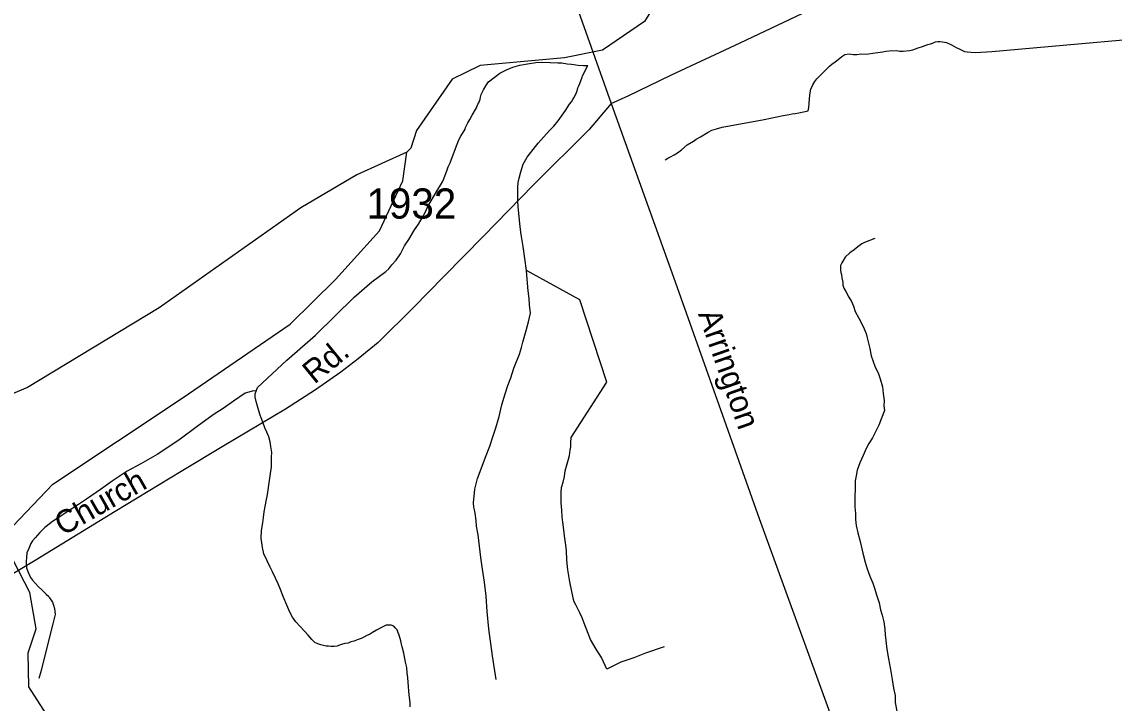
# Model space of a CAD drawing. Extents: x 2260773 to 2342389, y 552869 to 618546.
# Drawn here: x 2306702 to 2311230, y 566097 to 568921 of the extents above; entities that cross this region are included whole.
import ezdxf

# ---------------------------------------------------------------- set-up
doc = ezdxf.new("R2010")
doc.units = 0
for name, color, linetype in [('Exist Hydrographic Creek Single Shore', 7, 'Continuous'), ('Exist Hydrographic Misc Water Feature', 7, 'Continuous'), ('Exist Road Non-System Type 51', 7, 'Continuous'), ('Exist Road Secondary Type 51 Attributed', 7, 'Continuous'), ('Exist Road Secondary Type 51 Label', 7, 'Continuous'), ('Exist Road Secondary Type 51 Number Label', 7, 'Continuous')]:
    doc.layers.add(name, color=color, linetype=linetype)

msp = doc.modelspace()

# ---------------------------------------------------------------- linework, layer by layer
at = {"layer": 'Exist Hydrographic Creek Single Shore'}
for points in [[(2311668.2, 568667.6), (2311141.2, 569643.8), (2311057.1, 569715.9), (2311007.3, 569707.4), (2310907.2, 569683.6), (2310816.2, 569607.8), (2310709.2, 569564.1), (2310600.3, 569569.5), (2310358.3, 569651.7), (2310075.1, 569614), (2309967.3, 569547.3), (2309919.3, 569420.6), (2309862.3, 569329.7), (2309754.2, 569285.9), (2309496.3, 569232.9), (2309430.3, 569158), (2309283.2, 568922.4), (2309109.1, 568803.8), (2308951.3, 568771.2), (2308602.3, 568740.6), (2308486.2, 568683.5), (2308338.1, 568470.8), (2308314.2, 568397.6), (2308298.2, 568380.5)], [(2310237.5, 568023.2), (2310195.7, 568006.8), (2310184, 568000.5), (2310168, 567988.3), (2310152, 567976.5), (2310134.2, 567964.2), (2310114.7, 567946), (2310104.7, 567929.7), (2310101, 567921.7), (2310095, 567911.7), (2310095, 567899.9), (2310095, 567891.8), (2310097.3, 567881.7), (2310099.3, 567873.8), (2310101.2, 567859.7), (2310103.4, 567848), (2310105.5, 567840), (2310105.5, 567829.8), (2310110, 567817.8), (2310117.8, 567804), (2310130.5, 567780.2), (2310140.8, 567762.5), (2310148.8, 567742.2), (2310157, 567720.3), (2310171.1, 567692.6), (2310181.8, 567674.8), (2310193.7, 567649.1), (2310201.7, 567628.8), (2310206, 567611.1), (2310212.1, 567589.1), (2310216.6, 567567.4), (2310222.6, 567537.3), (2310229.1, 567517.2), (2310239.4, 567489.3), (2310251.5, 567465.6), (2310259.9, 567441.6), (2310269.9, 567408.1), (2310272.6, 567380.1), (2310276.7, 567351.9), (2310275.3, 567329.8), (2310277.5, 567310), (2310265.2, 567277.8), (2310254, 567249.9), (2310240.2, 567221.5), (2310228.5, 567197.3), (2310212.7, 567173.4), (2310201.3, 567153.2), (2310188.9, 567123), (2310175.8, 567092.9), (2310164.1, 567063.1), (2310160, 567038.9), (2310156.8, 567018.8), (2310156.8, 566992.8), (2310157, 566979), (2310154.7, 566961.1), (2310155.5, 566937.1), (2310155.3, 566911.1), (2310158, 566883.1), (2310158.2, 566858.8), (2310160.2, 566832.9), (2310166.8, 566803.2), (2310177.3, 566767.1), (2310187.7, 566719.3), (2310198, 566681.7), (2310206, 566653.7), (2310216.8, 566623.7), (2310228.9, 566593.9), (2310236.9, 566574), (2310245.7, 566541.9), (2310255.6, 566512.4), (2310261.9, 566484.3), (2310268.1, 566462.3), (2310274.7, 566434.5), (2310279, 566404.3), (2310281.2, 566380.4), (2310288, 566320.6), (2310293.9, 566280.8), (2310303, 566236.8), (2310309.5, 566194.9), (2310315.5, 566159.1), (2310321.8, 566129), (2310322, 566099.3), (2310332.9, 566041.4)]]:
    msp.add_lwpolyline(points, dxfattribs=at)
at = {"layer": 'Exist Hydrographic Misc Water Feature'}
for points in [[(2308298.2, 568380.5), (2308090.2, 568286.9), (2307859.1, 568149.5), (2307272.1, 567735.3), (2306726.2, 567404.8), (2306419.1, 567277.6), (2305978.2, 567213.8), (2305645.2, 567210.2), (2304512.1, 567272.7), (2304311.1, 567353.2), (2304126.2, 567470.5), (2303756.1, 567816.5), (2303621.1, 567988.2), (2303020.1, 568889.4), (2302952, 569037.6), (2302435.1, 569833.7)], [(2309368.3, 568349.5), (2309380.4, 568355.8), (2309390.5, 568362), (2309406.3, 568370.2), (2309420.2, 568378.2), (2309436, 568390.5), (2309459.8, 568410.8), (2309485.8, 568426.8), (2309497.3, 568435.1), (2309515.6, 568445), (2309547.1, 568463.3), (2309562.9, 568471.9), (2309581, 568477.7), (2309605, 568484.2), (2309778.6, 568516.1), (2309858.4, 568532.9), (2309882.4, 568536.9), (2309895.9, 568539.4), (2309908.2, 568541.2), (2309922.2, 568543.6), (2309961.8, 568552.2), (2309964.2, 568566), (2309965.4, 568582.1), (2309968.9, 568618), (2309973, 568642.1), (2309981, 568660), (2309989, 568674.2), (2309997, 568684.3), (2310010.6, 568696.5), (2310024.3, 568710.7), (2310036.2, 568722.7), (2310049.9, 568736.8), (2310059.8, 568745.1), (2310073.9, 568755.1), (2310085.6, 568765.1), (2310101.4, 568777.3), (2310113.3, 568785.7), (2310131.5, 568787.8), (2310149.6, 568785.9), (2310163.5, 568785.8), (2310181.8, 568788.3), (2310201.5, 568786.6), (2310239, 568792.7), (2310271.2, 568797.2), (2310283.5, 568799.4), (2310297, 568801.4), (2310327.2, 568801.7), (2310341.5, 568800), (2310355.5, 568799.9), (2310381.3, 568802.5), (2310394.8, 568804.5), (2310417, 568812.5), (2310435, 568818.7), (2310457, 568827.2), (2310468.6, 568829.1), (2310476.6, 568833.2), (2310488.7, 568837.4), (2310498.8, 568839.5), (2310507, 568839.5), (2310518.5, 568837.8), (2310534.9, 568835.8), (2310555, 568826.2), (2310575.1, 568814.3), (2310586.8, 568808.5), (2310608.9, 568798.6), (2310621, 568796.8), (2310636.8, 568795.3), (2310655.2, 568793.3), (2310722.7, 568798.1), (2311625.5, 568877.6)], [(2308539.9, 568476.7), (2308541.8, 568482.9), (2308551.4, 568502.9), (2308559.4, 568516.7), (2308569, 568534.7), (2308586.5, 568565), (2308592.2, 568579.1), (2308596.7, 568585.3), (2308602.3, 568601.1), (2308604.1, 568609.4), (2308606.2, 568619.2), (2308615.8, 568639.2), (2308625.8, 568655.6), (2308637.3, 568671.7), (2308683, 568708.2), (2308710.7, 568722.3), (2308736.8, 568732.6), (2308766.7, 568741), (2308798.7, 568747.1), (2308832.5, 568751.8), (2308862.3, 568754.2), (2308892.2, 568752.5), (2308924.2, 568750.6), (2308940.4, 568751), (2308962.7, 568747.2), (2308980.4, 568745.3), (2309008.7, 568741.5), (2309030.4, 568739.8), (2309048.2, 568740)], [(2308793.8, 567889.8), (2308787, 567939.5), (2308780.7, 567989.5), (2308772.2, 568039.4), (2308767.7, 568071.3), (2308758.9, 568155.4), (2308758.5, 568179.4), (2308758.7, 568205.3), (2308758.5, 568227.3), (2308758.1, 568235), (2308759.7, 568255), (2308763.6, 568273.1), (2308771.2, 568299.1), (2308780.9, 568331.3), (2308796.6, 568359.4), (2308832.1, 568403.9), (2308842.2, 568417.8), (2308889.5, 568470.3), (2308907, 568488.8), (2308925.2, 568510.7), (2308956.4, 568553.1), (2308972.2, 568579.1), (2308980.2, 568589.2), (2308985.7, 568599.3), (2308990.2, 568605.6), (2308998, 568621.4), (2309003.7, 568635.6), (2309007.4, 568647.6), (2309011.7, 568655.5), (2309015.4, 568665.8), (2309025.1, 568692), (2309026.7, 568697.8), (2309048.2, 568740)], [(2307674, 567390.1), (2307679.5, 567405.9), (2307800.3, 567519.1), (2307919.2, 567622.5), (2308079.2, 567780), (2308152.6, 567842.8), (2308210.4, 567885.6), (2308223.7, 567897.7), (2308236.2, 567913.7), (2308253.7, 567933.8), (2308271.5, 567959.9), (2308288.7, 567992.2), (2308306.8, 568018.3), (2308329.9, 568058.6), (2308345.9, 568082.9), (2308361.7, 568108.9), (2308373.6, 568131.1), (2308385.3, 568155.3), (2308399, 568179.2), (2308408.5, 568195.6), (2308426.7, 568225.7), (2308438.2, 568243.8), (2308446, 568257.7), (2308452, 568269.8), (2308457.5, 568285.9), (2308463.6, 568304.1), (2308469.2, 568319.8), (2308477.4, 568336), (2308500.1, 568396.3), (2308514.3, 568432.3), (2308521.7, 568446.6), (2308539.9, 568476.7)], [(2306875.1, 565940.7), (2306731.2, 566164.6), (2306729.1, 566305.7), (2306761.1, 566405.4), (2306735.3, 566555.3), (2306667.2, 566687.1), (2306665.1, 566831.4), (2306830.2, 567005.4), (2307367.2, 567361.8), (2307814.2, 567668.6), (2308003.1, 567853.4), (2308184.2, 568054.4), (2308282.2, 568261.8), (2308298.2, 568380.5)], [(2308668.1, 566195.4), (2308652.9, 566293), (2308637.9, 566404.8), (2308631.2, 566476.7), (2308626.7, 566540.7), (2308619.7, 566598.5), (2308611.1, 566652.5), (2308604.7, 566700.5), (2308593.4, 566794.3), (2308587.1, 566830.1), (2308585.2, 566853.9), (2308580.9, 566884.1), (2308578.5, 566897.9), (2308576.2, 566910), (2308574.2, 566927.7), (2308579.7, 566984.1), (2308591.2, 567028.2), (2308606.8, 567068), (2308624.2, 567116.4), (2308641.6, 567162.5), (2308655.2, 567200.6), (2308667.1, 567238.6), (2308680.2, 567284.8), (2308691.7, 567333), (2308705.4, 567379.2), (2308716.9, 567413.2), (2308728.8, 567445.4), (2308742.1, 567485.6), (2308765.5, 567543.7), (2308773.1, 567571.8), (2308778.8, 567593.6), (2308792.3, 567641.8), (2308798.3, 567662), (2308801.8, 567678.1), (2308810, 567713.8), (2308807.1, 567747.9), (2308805.1, 567773.7), (2308800.5, 567806), (2308796.2, 567853.8), (2308793.8, 567889.8)], [(2309364.2, 566330.7), (2309286.7, 566303.8), (2309238.5, 566285.5), (2309185, 566266.9), (2309127.4, 566238.2), (2309105.2, 566286.1), (2309082.3, 566321.6), (2309059.9, 566361.5), (2309033.5, 566429.2), (2309025.3, 566451), (2309014.8, 566470.9), (2309006.8, 566488.7), (2308998.4, 566504.6), (2308992.3, 566516.8), (2308988.6, 566526.8), (2308974, 566600.3), (2308964.8, 566650.4), (2308960.9, 566690.3), (2308960.3, 566730.1), (2308955.8, 566762), (2308951.7, 566790.2), (2308949, 566816.1), (2308945.1, 566848), (2308942.6, 566869.8), (2308940.6, 566897.7), (2308937.9, 566927.7), (2308937.9, 566948), (2308937.7, 566969.9), (2308939.2, 566991.6), (2308945.5, 567013.8), (2308951.3, 567036), (2308954.7, 567059.8), (2308960.3, 567080), (2308968.3, 567108), (2308972, 567124.1), (2308975.7, 567146.3), (2308977.5, 567160.2), (2308977.5, 567178.1), (2308979.1, 567198.1), (2309127, 567427.7), (2309014.8, 567768.1), (2308793.8, 567889.8)], [(2307674, 567390.1), (2307661.9, 567391.9), (2307627.8, 567381.6), (2307580.3, 567349), (2307536.6, 567318.7), (2307494.8, 567292.2), (2307429.4, 567243.2), (2307358, 567190.7), (2307316.4, 567162.1), (2307263.1, 567127.6), (2307195.4, 567089.1), (2307139.6, 567058.5), (2307076.5, 567017.8), (2307028.5, 566983.2), (2306970.9, 566942.8), (2306937.4, 566920.3), (2306885.6, 566887.9), (2306860.1, 566869.5), (2306838.2, 566855.4), (2306824, 566845.3), (2306808.1, 566833.1), (2306798.2, 566824.9), (2306782.2, 566810.6), (2306776.5, 566804.6), (2306757.2, 566782.4), (2306747.1, 566770.5), (2306739.2, 566758.3), (2306731.6, 566738.4), (2306723.4, 566720.1), (2306721.7, 566700.1), (2306719.9, 566686.2), (2306719.9, 566674), (2306722.1, 566658.3), (2306726.6, 566642.2), (2306732.2, 566630.4), (2306738.7, 566618.5), (2306746.5, 566606.4), (2306758.6, 566592.7), (2306770.9, 566578.7), (2306785.1, 566566.9), (2306803.3, 566549.2), (2306813.6, 566539.1), (2306817.7, 566533.2), (2306829.6, 566515.2), (2306833.5, 566503.2), (2306838, 566489.6), (2306840.4, 566465.3), (2306830.8, 566425.4), (2306803.7, 566317.1), (2306782.6, 566233.1), (2306773, 566198.9)], [(2308311.7, 566081.6), (2308311.3, 566099.5), (2308309.4, 566121.3), (2308307, 566145.6), (2308304.7, 566167.4), (2308304.3, 566183.3), (2308302.3, 566203.4), (2308300, 566221.2), (2308297.8, 566245.1), (2308293.2, 566267.3), (2308285, 566305), (2308278.9, 566331), (2308276.6, 566341.1), (2308272.7, 566355.1), (2308266.4, 566378.8), (2308262.1, 566388.7), (2308258.2, 566400.7), (2308250.2, 566408.8), (2308244.2, 566416.5), (2308233.8, 566420.5), (2308212, 566420.2), (2308190.1, 566410.1), (2308172.1, 566399.8), (2308156.5, 566389.6), (2308142.7, 566381.6), (2308132.3, 566377.4), (2308120.2, 566371.2), (2308108.5, 566365.2), (2308092.7, 566359.1), (2308080.4, 566354.8), (2308066.7, 566350.8), (2308055, 566346.5), (2308041, 566344.6), (2308027.1, 566340.2), (2308015, 566336.3), (2308009, 566334), (2307996.7, 566332.2), (2307983.2, 566331.8), (2307973, 566333.8), (2307963.1, 566333.6), (2307952.7, 566335.6), (2307941, 566339.3), (2307928.9, 566343.2), (2307916.8, 566349.1), (2307904.7, 566361), (2307888.5, 566378.9), (2307872.5, 566396.7), (2307856.3, 566414.5), (2307837.8, 566434.3), (2307823.7, 566453.9), (2307813.4, 566474.1), (2307800.9, 566504), (2307784.9, 566539.7), (2307774.7, 566567.6), (2307764.6, 566591.4), (2307754.2, 566615.2), (2307741.9, 566641), (2307731.4, 566660.8), (2307719.7, 566687), (2307705.2, 566716.7), (2307700.4, 566742.5), (2307694.5, 566780.4), (2307695.9, 566812.6), (2307701.7, 566844.5), (2307703.7, 566866.6), (2307707.2, 566890.7), (2307710.9, 566912.5), (2307716.8, 566940.8), (2307720.5, 566962.6), (2307724.4, 566990.8), (2307731.4, 567038.8), (2307736.9, 567076.9), (2307737.1, 567100.8), (2307736.7, 567116.6), (2307738.4, 567136.7), (2307734.3, 567160.8), (2307732.2, 567180.6), (2307725.7, 567200.6), (2307717.5, 567220.5), (2307709.5, 567238.3), (2307701.1, 567262.3), (2307694.7, 567280.3), (2307690.8, 567290.2), (2307684.4, 567308.2), (2307676.2, 567338.3), (2307674.2, 567347.9), (2307669.9, 567366), (2307670.1, 567379.7), (2307674, 567390.1)]]:
    msp.add_lwpolyline(points, dxfattribs=at)
at = {"layer": 'Exist Road Non-System Type 51'}
msp.add_lwpolyline([(2309145.1, 568582.9), (2309215.4, 568614.7), (2309392.6, 568700.4), (2309679.1, 568833.3), (2310015.8, 568992.9), (2310263.9, 569105.2), (2310370.3, 569137.7), (2310444.1, 569170.2), (2310577, 569226.4), (2310695.2, 569291.4), (2310801.5, 569350.5), (2310866.5, 569397.8), (2310916.7, 569439.2), (2310943.3, 569468.7)], dxfattribs=at)
at = {"layer": 'Exist Road Secondary Type 51 Attributed'}
for points in [[(2308561.8, 570519.5), (2308525.5, 570454.8), (2308508.7, 570376.8), (2308555.4, 570210.9), (2308760.5, 569665.8), (2309145.1, 568582.9)], [(2309145.1, 568582.9), (2309053.4, 568475.1), (2308823.6, 568245.8), (2308615.5, 568032.4), (2308451.7, 567865.1), (2308325.5, 567737.1), (2308178.7, 567592), (2308096.8, 567523.7), (2308025.2, 567469.1), (2307919.4, 567395.7), (2307794.9, 567315.5), (2307539, 567163.6), (2307362.8, 567057.4), (2307088.6, 566892.1), (2306757.6, 566689), (2306442, 566501.2), (2306192.9, 566352.7)], [(2309145.1, 568582.9), (2309403.7, 567863.4), (2309689.9, 567057.4), (2309759.1, 566862.5), (2310151.5, 565784), (2310323.3, 565255.6), (2310448.8, 564885.5), (2310549.9, 564606.3), (2310655.1, 564353.3), (2310750.1, 564126.7), (2310816.9, 563962.8), (2310914, 563736.1), (2310964.5, 563598.5), (2310994.9, 563491.3), (2311013.1, 563408.3), (2311025.2, 563349.6), (2311037.3, 563260.6), (2311039.3, 563199.9), (2311036.7, 563050.3), (2311019.5, 562778.4), (2310978.7, 562490.1), (2310859.7, 561463.2), (2310775.5, 560750.8)]]:
    msp.add_lwpolyline(points, dxfattribs=at)

# ---------------------------------------------------------------- texts
at = {"layer": 'Exist Road Secondary Type 51 Label'}
for s, rotation, p in [('Arrington', 289.327, (2309504.3, 567710.7)), ('Rd.', 39.2786, (2307914.8, 567416.8)), ('Church', 29.6269, (2306872.2, 566788.6))]:
    msp.add_text(s, height=95, rotation=rotation, dxfattribs=at).set_placement(p)
at = {"layer": 'Exist Road Secondary Type 51 Number Label'}
msp.add_text('1932', height=125, dxfattribs=at).set_placement((2308131.2, 568105.4))

doc.saveas('drawing.dxf')
